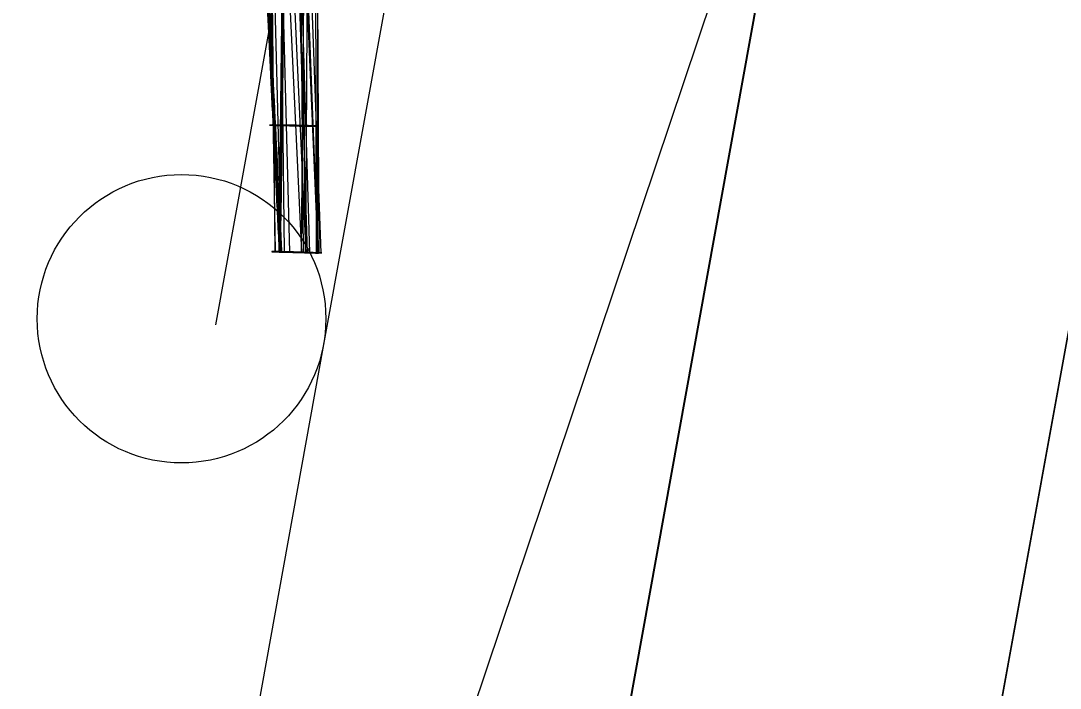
# Model space of a CAD drawing. Extents: x 1815539 to 1947826, y 273303 to 993194.
# Drawn here: x 1875920.92 to 1875926.61, y 317815.7 to 317819.36 of the extents above; entities that cross this region are included whole.
import ezdxf

# ---------------------------------------------------------------- set-up
doc = ezdxf.new("R2010")
doc.units = 0
for name, color, linetype in [('Default', 7, 'Continuous'), ('DT_P_Graded_Shoulder', 7, 'Continuous'), ('PM_P_Edge_Line', 7, 'Continuous'), ('PV_P_EOP', 7, 'Continuous'), ('RD_P_GR_Rt', 7, 'Continuous'), ('RD_P_GR_Rt_Replaced', 7, 'Continuous'), ('SC_Scratch1', 7, 'Continuous')]:
    doc.layers.add(name, color=color, linetype=linetype)

msp = doc.modelspace()

# ---------------------------------------------------------------- linework, layer by layer
at = {"layer": 'Default'}
for p, q in [((1875922.463, 317818.0883), (1875922.1678, 317824.3331)), ((1875922.3192, 317818.0923), (1875922.2074, 317824.3336)), ((1875922.3973, 317818.0901), (1875922.2376, 317824.334)), ((1875922.5523, 317818.0858), (1875922.2823, 317824.3345)), ((1875922.3672, 317818.091), (1875922.2972, 317824.3347)), ((1875922.5068, 317818.087), (1875922.3184, 317824.335)), ((1875922.5694, 317818.0853), (1875922.3414, 317824.3353)), ((1875922.483, 317818.0877), (1875922.4222, 317824.3363)), ((1875922.4619, 317818.0883), (1875922.5129, 317824.3374)), ((1875922.557, 317818.0856), (1875922.5249, 317824.3376)), ((1875922.5486, 317818.0859), (1875922.5605, 317824.338)), ((1875922.3192, 317818.0923), (1875922.2992, 317818.0919)), ((1875922.3907, 317818.0903), (1875922.3832, 317818.0894)), ((1875922.4198, 317818.0895), (1875922.411, 317818.0901)), ((1875922.4841, 317818.0877), (1875922.4729, 317818.0884)), ((1875922.4848, 317818.0877), (1875922.4746, 317818.0864)), ((1875922.521, 317818.0866), (1875922.5058, 317818.086)), ((1875922.5404, 317818.0861), (1875922.524, 317818.0861)), ((1875922.5625, 317818.0855), (1875922.5427, 317818.0856)), ((1875922.569, 317818.0853), (1875922.5495, 317818.0843))]:
    msp.add_line(p, q, dxfattribs=at)
for points in [[(1875922.3511, 317818.0919), (1875922.3116, 317819.6524), (1875922.2722, 317821.2129), (1875922.233, 317822.7734), (1875922.194, 317824.3338)], [(1875922.4869, 317818.086), (1875922.416, 317819.6476), (1875922.3453, 317821.2092), (1875922.2746, 317822.7708), (1875922.204, 317824.3325)], [(1875922.3175, 317818.0911), (1875922.2999, 317819.6516), (1875922.2827, 317821.2121), (1875922.2657, 317822.7726), (1875922.2488, 317824.3332)], [(1875922.4941, 317818.0873), (1875922.3974, 317821.2111), (1875922.3012, 317824.3349)], [(1875922.553, 317818.0844), (1875922.4321, 317821.2092), (1875922.3118, 317824.3341)], [(1875922.472, 317818.0869), (1875922.4446, 317821.2112), (1875922.4176, 317824.3354)], [(1875922.485, 317818.0879), (1875922.4936, 317819.6505), (1875922.5022, 317821.2131), (1875922.511, 317822.7756), (1875922.52, 317824.3382)], [(1875922.544, 317818.0854), (1875922.5396, 317819.6484), (1875922.5354, 317821.2114), (1875922.5313, 317822.7745), (1875922.5274, 317824.3375)], [(1875922.3049, 317818.7832), (1875922.3092, 317818.7832), (1875922.3137, 317818.7831), (1875922.3183, 317818.7831), (1875922.323, 317818.783), (1875922.3278, 317818.783), (1875922.3321, 317818.7829), (1875922.3359, 317818.7828), (1875922.3572, 317818.7823), (1875922.3949, 317818.7815), (1875922.4017, 317818.7814), (1875922.4086, 317818.7812), (1875922.4155, 317818.7811), (1875922.4221, 317818.7809), (1875922.4283, 317818.7808), (1875922.4342, 317818.7806), (1875922.44, 317818.7804), (1875922.4479, 317818.7802), (1875922.4555, 317818.78), (1875922.4629, 317818.7798), (1875922.47, 317818.7797), (1875922.4761, 317818.7795), (1875922.482, 317818.7794), (1875922.4875, 317818.7793), (1875922.4927, 317818.7791), (1875922.4976, 317818.779), (1875922.5022, 317818.779), (1875922.5064, 317818.7789), (1875922.5102, 317818.7788), (1875922.5136, 317818.7788), (1875922.5166, 317818.7787), (1875922.5192, 317818.7787), (1875922.5215, 317818.7787), (1875922.5233, 317818.7787), (1875922.5247, 317818.7787), (1875922.5257, 317818.7788), (1875922.5263, 317818.7788), (1875922.5264, 317818.7789), (1875922.5262, 317818.779), (1875922.5255, 317818.779), (1875922.5243, 317818.7791), (1875922.5228, 317818.7793), (1875922.5209, 317818.7794), (1875922.5186, 317818.7795), (1875922.5158, 317818.7797), (1875922.5127, 317818.7798), (1875922.5092, 317818.78), (1875922.5053, 317818.7802), (1875922.501, 317818.7804), (1875922.4964, 317818.7806), (1875922.4915, 317818.7808), (1875922.4848, 317818.781), (1875922.4776, 317818.7813), (1875922.47, 317818.7816), (1875922.462, 317818.7819), (1875922.4565, 317818.7821), (1875922.4507, 317818.7823), (1875922.4448, 317818.7825), (1875922.4383, 317818.7827), (1875922.4316, 317818.7829), (1875922.4247, 317818.7831), (1875922.3973, 317818.7838), (1875922.3701, 317818.7845), (1875922.3428, 317818.7852), (1875922.3394, 317818.7853), (1875922.3359, 317818.7854), (1875922.3323, 317818.7855), (1875922.3285, 317818.7855), (1875922.3244, 317818.7856), (1875922.3203, 317818.7856), (1875922.3156, 317818.7856), (1875922.3112, 317818.7856), (1875922.3072, 317818.7856), (1875922.3034, 317818.7857), (1875922.3, 317818.7857), (1875922.2969, 317818.7856), (1875922.2943, 317818.7856), (1875922.2919, 317818.7856), (1875922.29, 317818.7856), (1875922.2885, 317818.7855), (1875922.2876, 317818.7855), (1875922.2869, 317818.7855), (1875922.2865, 317818.7854), (1875922.2865, 317818.7854), (1875922.2866, 317818.7854), (1875922.2868, 317818.7854), (1875922.2878, 317818.7854), (1875922.288, 317818.7854), (1875922.2882, 317818.7854), (1875922.2884, 317818.7854), (1875922.2889, 317818.7854), (1875922.2896, 317818.7853), (1875922.2909, 317818.7852), (1875922.2926, 317818.7852), (1875922.2947, 317818.7851), (1875922.2971, 317818.785), (1875922.2999, 317818.7849), (1875922.3031, 317818.7848), (1875922.3067, 317818.7847), (1875922.3105, 317818.7846), (1875922.3147, 317818.7845), (1875922.3193, 317818.7844), (1875922.3243, 317818.7843), (1875922.3296, 317818.7842), (1875922.335, 317818.7841), (1875922.3407, 317818.784), (1875922.3462, 317818.7839), (1875922.351, 317818.7838), (1875922.3621, 317818.7835), (1875922.3729, 317818.7833), (1875922.4119, 317818.7824), (1875922.4201, 317818.7823), (1875922.4284, 317818.7821), (1875922.4364, 317818.7819), (1875922.444, 317818.7817), (1875922.4512, 317818.7815), (1875922.4581, 317818.7814), (1875922.4661, 317818.7812), (1875922.4739, 317818.781), (1875922.4814, 317818.7809), (1875922.4885, 317818.7807), (1875922.4946, 317818.7806), (1875922.5005, 317818.7805), (1875922.506, 317818.7804), (1875922.5112, 317818.7803), (1875922.5161, 317818.7802), (1875922.5206, 317818.7801), (1875922.5246, 317818.7801), (1875922.5283, 317818.78), (1875922.5316, 317818.78), (1875922.5345, 317818.78), (1875922.5369, 317818.78), (1875922.5389, 317818.78), (1875922.5405, 317818.78), (1875922.5417, 317818.78), (1875922.5424, 317818.7801), (1875922.5427, 317818.7801), (1875922.5425, 317818.7802), (1875922.5419, 317818.7803), (1875922.5409, 317818.7803), (1875922.5394, 317818.7804), (1875922.5375, 317818.7805), (1875922.5351, 317818.7807), (1875922.5324, 317818.7808), (1875922.5292, 317818.7809), (1875922.5256, 317818.7811), (1875922.5216, 317818.7813), (1875922.5173, 317818.7814), (1875922.5125, 317818.7816), (1875922.5074, 317818.7818), (1875922.502, 317818.782), (1875922.4968, 317818.7821), (1875922.4915, 317818.7823), (1875922.4859, 317818.7825), (1875922.48, 317818.7827), (1875922.474, 317818.7829), (1875922.4677, 317818.7831), (1875922.461, 317818.7833), (1875922.4545, 317818.7835), (1875922.4476, 317818.7837), (1875922.4407, 317818.7838), (1875922.4338, 317818.784), (1875922.427, 317818.7842), (1875922.4201, 317818.7844), (1875922.3834, 317818.7853), (1875922.3467, 317818.7863)]]:
    msp.add_lwpolyline(points, dxfattribs=at)
for points, degree in [([(1875922.0366, 317824.3301), (1875922.1371, 317822.25), (1875922.2376, 317820.1699), (1875922.3385, 317818.0899)], 2), ([(1875922.0398, 317824.3308), (1875922.1415, 317822.2508), (1875922.2432, 317820.1707), (1875922.3451, 317818.0906)], 2), ([(1875922.0429, 317824.3315), (1875922.3517, 317818.0914)], 1), ([(1875922.3382, 317818.0924), (1875922.3636, 317820.174), (1875922.3891, 317822.2556), (1875922.4151, 317824.3372)], 2), ([(1875922.3426, 317818.092), (1875922.3691, 317820.1736), (1875922.3957, 317822.2552), (1875922.4226, 317824.3368)], 2), ([(1875922.3469, 317818.0915), (1875922.4301, 317824.3364)], 1), ([(1875922.3385, 317818.0899), (1875922.3423, 317818.0898), (1875922.3464, 317818.0897), (1875922.3527, 317818.0896), (1875922.3548, 317818.0896), (1875922.3592, 317818.0895), (1875922.3617, 317818.0895), (1875922.3706, 317818.0893), (1875922.3777, 317818.0891), (1875922.399, 317818.0885), (1875922.4131, 317818.0881), (1875922.4343, 317818.0876), (1875922.4414, 317818.0874), (1875922.4554, 317818.087), (1875922.4615, 317818.0868), (1875922.4795, 317818.0862), (1875922.491, 317818.0858), (1875922.5214, 317818.0849), (1875922.5368, 317818.0845), (1875922.5537, 317818.0843), (1875922.5553, 317818.0844), (1875922.5444, 317818.0851), (1875922.5319, 317818.0857), (1875922.5048, 317818.0869), (1875922.4944, 317818.0873), (1875922.4803, 317818.0879), (1875922.4775, 317818.088), (1875922.4716, 317818.0882), (1875922.4688, 317818.0884), (1875922.4589, 317818.0887), (1875922.4519, 317818.0889), (1875922.4165, 317818.0899), (1875922.3885, 317818.0908), (1875922.357, 317818.0917), (1875922.3537, 317818.0918), (1875922.3461, 317818.092), (1875922.3415, 317818.092), (1875922.3288, 317818.0922), (1875922.3215, 317818.0922), (1875922.3097, 317818.0922), (1875922.3052, 317818.0922), (1875922.2996, 317818.0921), (1875922.2991, 317818.0919), (1875922.2992, 317818.092), (1875922.2991, 317818.092), (1875922.2991, 317818.092), (1875922.2991, 317818.092), (1875922.299, 317818.092), (1875922.2991, 317818.0919), (1875922.3021, 317818.0916), (1875922.3117, 317818.0912), (1875922.3304, 317818.0907), (1875922.3344, 317818.0906), (1875922.3408, 317818.0904), (1875922.343, 317818.0904), (1875922.3464, 317818.0903), (1875922.3475, 317818.0903), (1875922.3498, 317818.0902), (1875922.3512, 317818.0902), (1875922.3599, 317818.09), (1875922.3671, 317818.0898), (1875922.3891, 317818.0892), (1875922.4037, 317818.0888), (1875922.4257, 317818.0882), (1875922.4332, 317818.088), (1875922.4474, 317818.0876), (1875922.4537, 317818.0874), (1875922.4722, 317818.0869), (1875922.484, 317818.0866), (1875922.5043, 317818.0861), (1875922.5134, 317818.0858), (1875922.5281, 317818.0855), (1875922.5338, 317818.0854), (1875922.5418, 317818.0853), (1875922.5439, 317818.0853), (1875922.5444, 317818.0854), (1875922.5429, 317818.0856), (1875922.5328, 317818.0861), (1875922.5185, 317818.0867), (1875922.4939, 317818.0876), (1875922.4887, 317818.0878), (1875922.4777, 317818.0882), (1875922.4716, 317818.0884), (1875922.454, 317818.0891), (1875922.4387, 317818.0895), (1875922.3955, 317818.0907), (1875922.3669, 317818.0916), (1875922.3382, 317818.0924)], 3), ([(1875922.3451, 317818.0906), (1875922.3485, 317818.0906), (1875922.352, 317818.0905), (1875922.3576, 317818.0904), (1875922.3595, 317818.0903), (1875922.3634, 317818.0902), (1875922.3656, 317818.0902), (1875922.3744, 317818.09), (1875922.3815, 317818.0898), (1875922.4027, 317818.0892), (1875922.4168, 317818.0888), (1875922.438, 317818.0882), (1875922.4451, 317818.088), (1875922.4592, 317818.0876), (1875922.4658, 317818.0874), (1875922.4849, 317818.0869), (1875922.4971, 317818.0865), (1875922.5294, 317818.0856), (1875922.5458, 317818.0851), (1875922.5638, 317818.0847), (1875922.5654, 317818.0847), (1875922.5538, 317818.0853), (1875922.5406, 317818.0858), (1875922.5118, 317818.0868), (1875922.5008, 317818.0872), (1875922.4858, 317818.0877), (1875922.4828, 317818.0878), (1875922.4765, 317818.088), (1875922.4734, 317818.0881), (1875922.4632, 317818.0884), (1875922.4563, 317818.0886), (1875922.4209, 317818.0896), (1875922.3929, 317818.0904), (1875922.3614, 317818.0913), (1875922.358, 317818.0915), (1875922.3507, 317818.0916), (1875922.3466, 317818.0917), (1875922.3355, 317818.0919), (1875922.329, 317818.092), (1875922.3185, 317818.0921), (1875922.3145, 317818.0922), (1875922.3096, 317818.0922), (1875922.3091, 317818.0921), (1875922.3092, 317818.0921), (1875922.3091, 317818.0921), (1875922.3091, 317818.0921), (1875922.3091, 317818.0921), (1875922.309, 317818.0921), (1875922.3091, 317818.0921), (1875922.3117, 317818.0919), (1875922.3203, 317818.0916), (1875922.3368, 317818.0912), (1875922.3403, 317818.0911), (1875922.346, 317818.0909), (1875922.3479, 317818.0909), (1875922.3509, 317818.0908), (1875922.3519, 317818.0908), (1875922.354, 317818.0907), (1875922.3551, 317818.0907), (1875922.3635, 317818.0905), (1875922.3709, 317818.0903), (1875922.3928, 317818.0897), (1875922.4075, 317818.0893), (1875922.4294, 317818.0887), (1875922.4369, 317818.0885), (1875922.4513, 317818.0881), (1875922.4581, 317818.0879), (1875922.4777, 317818.0873), (1875922.4902, 317818.087), (1875922.5118, 317818.0864), (1875922.5214, 317818.0861), (1875922.5371, 317818.0857), (1875922.5432, 317818.0856), (1875922.5516, 317818.0854), (1875922.5539, 317818.0854), (1875922.5545, 317818.0854), (1875922.5528, 317818.0855), (1875922.5421, 317818.086), (1875922.5268, 317818.0865), (1875922.5008, 317818.0873), (1875922.4952, 317818.0875), (1875922.4835, 317818.0879), (1875922.4772, 317818.0881), (1875922.4581, 317818.0887), (1875922.4431, 317818.0891), (1875922.4, 317818.0903), (1875922.3713, 317818.0911), (1875922.3426, 317818.092)], 3), ([(1875922.3517, 317818.0914), (1875922.3574, 317818.0912), (1875922.3638, 317818.091), (1875922.384, 317818.0905), (1875922.4118, 317818.0897), (1875922.4452, 317818.0888), (1875922.4674, 317818.0881), (1875922.4885, 317818.0876), (1875922.516, 317818.0868), (1875922.536, 317818.0862), (1875922.5529, 317818.0858), (1875922.5661, 317818.0854), (1875922.5719, 317818.0852), (1875922.5736, 317818.0852), (1875922.5713, 317818.0852), (1875922.5614, 317818.0855), (1875922.5482, 317818.0859), (1875922.539, 317818.0861), (1875922.5195, 317818.0867), (1875922.5011, 317818.0872), (1875922.4827, 317818.0877), (1875922.4676, 317818.0881), (1875922.4464, 317818.0887), (1875922.4132, 317818.0897), (1875922.3862, 317818.0904), (1875922.3699, 317818.0909), (1875922.361, 317818.0911), (1875922.3528, 317818.0914), (1875922.3366, 317818.0918), (1875922.3273, 317818.0921), (1875922.321, 317818.0922), (1875922.3191, 317818.0923), (1875922.3192, 317818.0923), (1875922.3191, 317818.0923), (1875922.3191, 317818.0923), (1875922.319, 317818.0923), (1875922.3214, 317818.0922), (1875922.3302, 317818.092), (1875922.3485, 317818.0915), (1875922.3553, 317818.0913), (1875922.3672, 317818.091), (1875922.3746, 317818.0907), (1875922.401, 317818.09), (1875922.42, 317818.0895), (1875922.4493, 317818.0887), (1875922.4596, 317818.0884), (1875922.4833, 317818.0877), (1875922.4964, 317818.0873), (1875922.5194, 317818.0867), (1875922.5397, 317818.0861), (1875922.5525, 317818.0858), (1875922.5615, 317818.0855), (1875922.5662, 317818.0854), (1875922.5627, 317818.0855), (1875922.5551, 317818.0857), (1875922.5492, 317818.0859), (1875922.5338, 317818.0863), (1875922.5145, 317818.0868), (1875922.4897, 317818.0875), (1875922.4691, 317818.0881), (1875922.447, 317818.0887), (1875922.404, 317818.0899), (1875922.368, 317818.0909), (1875922.3469, 317818.0915)], 3), ([(1875922.3382, 317818.0924), (1875922.3469, 317818.0915)], 1), ([(1875922.3385, 317818.0899), (1875922.3517, 317818.0914)], 1)]:
    msp.add_open_spline(points, degree=degree, dxfattribs=at)
at = {"layer": 'DT_P_Graded_Shoulder'}
msp.add_lwpolyline([(1875950.7722, 317962.0706), (1875919.4614, 317789.1188), (1875915.5959, 317767.7657)], dxfattribs=at)
at = {"layer": 'PM_P_Edge_Line'}
msp.add_line((1875959.8329, 318000.909), (1875917.6113, 317767.6711), dxfattribs=at)
at = {"layer": 'PV_P_EOP'}
msp.add_line((1875915.6433, 317768.0273), (1875957.8648, 318001.2653), dxfattribs=at)
at = {"layer": 'RD_P_GR_Rt'}
msp.add_line((1875930.5258, 317861.4684), (1875922.5817, 317817.5839), dxfattribs=at)
msp.add_circle((1875921.8044, 317817.7246), 0.79, dxfattribs=at)
at = {"layer": 'RD_P_GR_Rt_Replaced'}
msp.add_line((1875922.5817, 317817.5839), (1875915.9019, 317780.6837), dxfattribs=at)
at = {"layer": 'SC_Scratch1'}
for p, q in [((1875917.6113, 317767.6711), (1875950.5651, 317949.7124)), ((1875921.9929, 317817.6905), (1875926.4462, 317842.2907))]:
    msp.add_line(p, q, dxfattribs=at)
msp.add_lwpolyline([(1875969.4503, 317952.7028), (1875909.9283, 317775.4709), (1875936.4965, 317770.6614)], dxfattribs=at)

doc.saveas('drawing.dxf')
